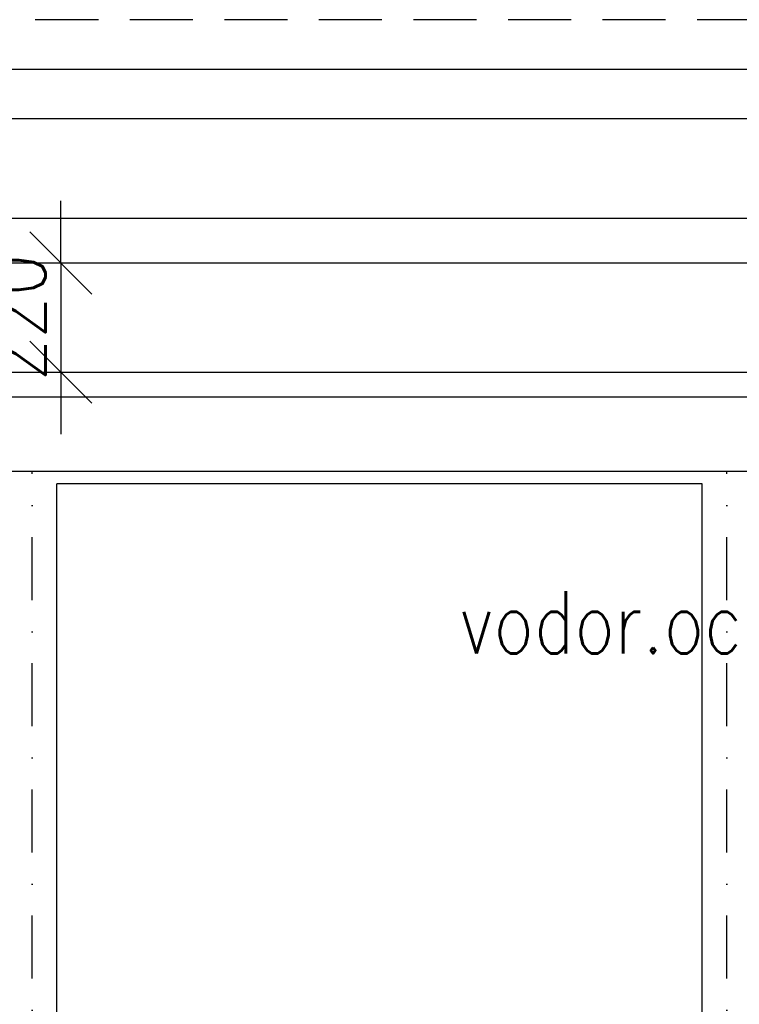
# Model space of a CAD drawing. Header units: millimetres. Extents: x -637441 to -130928, y -380379 to -53767.
# Tile 265 of 390: x -337311 to -335861, y -168046 to -166063. Entities that reach past the tile are written whole.
import ezdxf

# ---------------------------------------------------------------- set-up
doc = ezdxf.new("R2010")
doc.units = ezdxf.units.MM
doc.header["$LTSCALE"] = 10
doc.linetypes.add('DASHDOT', pattern=[25.4, 12.7, -6.35, 0, -6.35])
doc.linetypes.add('DASHED', pattern=[19.05, 12.7, -6.35])
doc.layers.add('CKTEXTY_MALE', color=7, linetype='Continuous', lineweight=25)
doc.layers.add('ZDIVO', color=6, linetype='Continuous')
doc.styles.get("Standard").update_dxf_attribs({"font": 'simplex.shx', "width": 0.8})
doc.dimstyles.new('normální', dxfattribs={"dimscale": 50, "dimtxt": 2.5, "dimasz": 2.5, "dimexe": 1.768, "dimexo": 5, "dimtad": 1, "dimrnd": 1, "dimtxsty": 'Standard', "dimblk1": 'OBLIQUE', "dimblk2": 'OBLIQUE', "dimsah": 1, "dimcen": 2.5, "dimdle": 1.8, "dimadec": 0, "dimazin": 0, "dimtfac": 1, "dimtix": 1, "dimtmove": 2, "dimatfit": 3, "dimfxl": 1, "dimarcsym": 0})

# ---------------------------------------------------------------- blocks, each defined once
blk = doc.blocks.new('_OBLIQUE')
at = {"color": 0, "linetype": 'ByBlock'}
blk.add_line((-0.5, -0.5), (0.5, 0.5), dxfattribs=at)
blk = doc.blocks.new('*D1471')
at = {"layer": 'CKTEXTY_MALE', "color": 0, "lineweight": -2}
for p, q in [((-337227.6, -166553.1), (-337227.6, -166428.1)), ((-337477.6, -166553.1), (-337316, -166553.1)), ((-337227.6, -166553.1), (-337227.6, -166773.1)), ((-337477.6, -166773.1), (-337316, -166773.1)), ((-337227.6, -166773.1), (-337227.6, -166898.1))]:
    blk.add_line(p, q, dxfattribs=at)
at = {"layer": 'DEFPOINTS', "color": 0}
for p in [(-337227.6, -166553.1), (-337227.6, -166773.1), (-337227.6, -166773.1)]:
    blk.add_point(p, dxfattribs=at)
at = {"layer": 'CKTEXTY_MALE', "color": 0, "lineweight": -2, "xscale": 125, "yscale": 125, "zscale": 125}
for p, rotation in [((-337227.6, -166553.1), 270), ((-337227.6, -166773.1), 90)]:
    blk.add_blockref('_OBLIQUE', p, dxfattribs=dict(at, rotation=rotation))
at = {"layer": 'CKTEXTY_MALE', "color": 0, "insert": (-337321.3, -166663.1), "char_height": 125, "attachment_point": 5, "rotation": 90}
blk.add_mtext('220', dxfattribs=at)

msp = doc.modelspace()

# ---------------------------------------------------------------- linework, layer by layer
at = {"layer": 'CKTEXTY_MALE', "color": 1}
for p, q in [((-334675.736, -166163.113), (-345835.736, -166163.113)), ((-334675.736, -166263.113), (-345835.736, -166263.113))]:
    msp.add_line(p, q, dxfattribs=at)
at = {"layer": 'ZDIVO', "color": 7, "linetype": 'DASHED'}
msp.add_line((-334675.736, -166063.113), (-345835.736, -166063.113), dxfattribs=at)
at = {"layer": 'ZDIVO', "color": 6, "linetype": 'Continuous', "ltscale": 305}
for p, q in [((-345835.736, -166463.113), (-334675.736, -166463.113)), ((-345835.736, -166553.113), (-334535.736, -166553.113)), ((-345685.736, -166773.113), (-334535.736, -166773.113))]:
    msp.add_line(p, q, dxfattribs=at)
at = {"layer": 'ZDIVO'}
msp.add_line((-334675.736, -166823.113), (-345685.736, -166823.113), dxfattribs=at)
at = {"layer": 'ZDIVO', "color": 7}
for p, q in [((-334675.736, -166973.113), (-345685.736, -166973.113)), ((-335935.736, -166998.113), (-337235.736, -166998.113))]:
    msp.add_line(p, q, dxfattribs=at)
at = {"layer": 'ZDIVO', "color": 7, "linetype": 'DASHDOT'}
for p, q in [((-337285.736, -169773.113), (-337285.736, -166973.113)), ((-335885.736, -169773.113), (-335885.736, -166973.113))]:
    msp.add_line(p, q, dxfattribs=at)
at = {"layer": 'ZDIVO', "color": 7, "linetype": 'Continuous', "ltscale": 305}
for p, q in [((-337235.736, -169773.113), (-337235.736, -166998.113)), ((-335935.736, -169773.113), (-335935.736, -166998.113))]:
    msp.add_line(p, q, dxfattribs=at)

# ---------------------------------------------------------------- texts
at = {"layer": 'CKTEXTY_MALE', "width": 0.8}
msp.add_text('vodor.ocel.profil', height=125, dxfattribs=at).set_placement((-336424.491, -167339.324))

# ---------------------------------------------------------------- dimensions: what is measured, and where the dimension line sits
at = {"layer": 'CKTEXTY_MALE'}
dim = msp.add_linear_dim(base=(-337227.584, -166773.113), p1=(-337227.584, -166553.113), p2=(-337227.584, -166773.113), angle=90, dimstyle='normální', dxfattribs=at)
dim.commit()
dim.dimension.update_dxf_attribs({"geometry": '*D1471', "text_midpoint": (-337321.334, -166663.113)})

doc.saveas('drawing.dxf')
